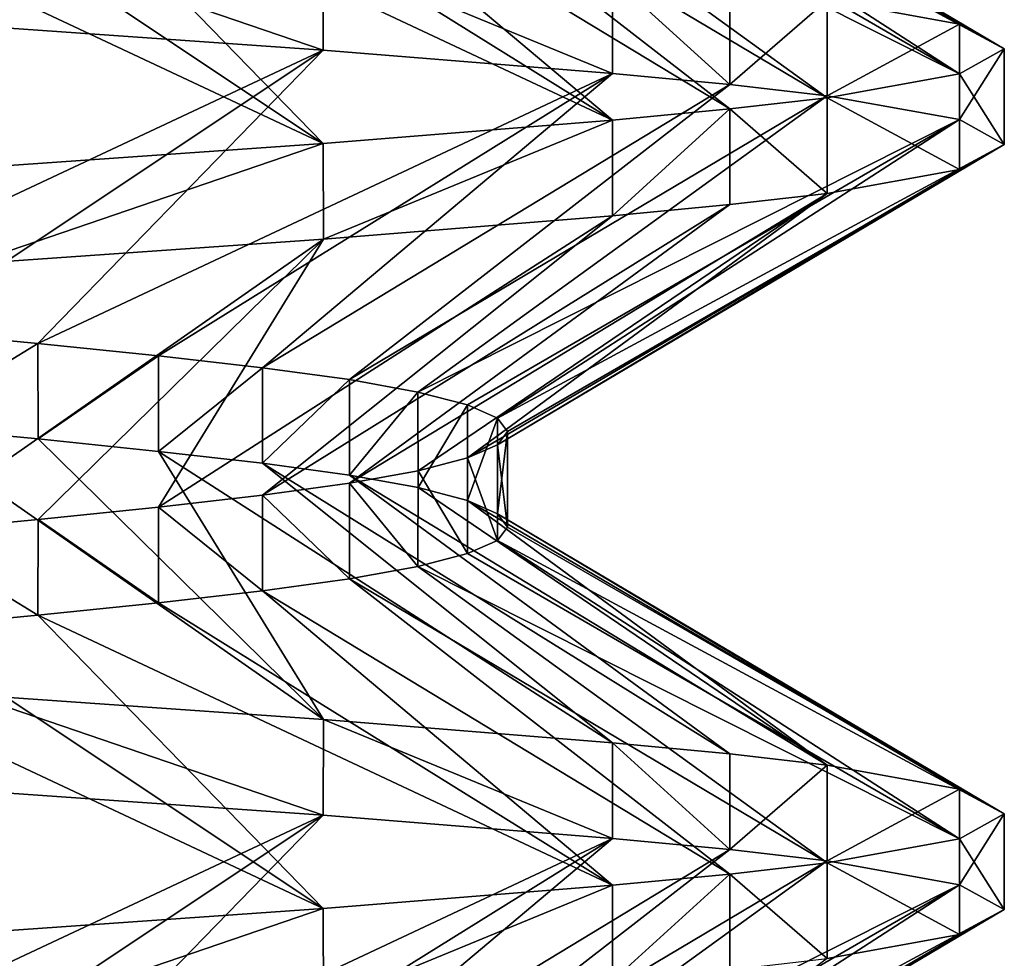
# Model space of a CAD drawing. Header units: inches. Extents: x -4.64 to 4.64, y -1.42 to 0.49.
# Tile 585 of 608: x 4.3048 to 4.345, y 0.2752 to 0.3135. Entities that reach past the tile are written whole.
import ezdxf

# ---------------------------------------------------------------- set-up
doc = ezdxf.new("R2010")
doc.units = ezdxf.units.IN
doc.header["$LTSCALE"] = 65.185185
doc.header["$MEASUREMENT"] = 0
for name, color, linetype in [('102', 7, 'CONTINUOUS'), ('112', 7, 'CONTINUOUS'), ('114', 7, 'CONTINUOUS'), ('115', 7, 'CONTINUOUS'), ('267', 7, 'CONTINUOUS'), ('356', 7, 'CONTINUOUS'), ('366', 7, 'CONTINUOUS'), ('368', 7, 'CONTINUOUS'), ('369', 7, 'CONTINUOUS'), ('504', 7, 'CONTINUOUS')]:
    doc.layers.add(name, color=color, linetype=linetype)

msp = doc.modelspace()

# ---------------------------------------------------------------- linework, layer by layer
at = {"layer": '102', "color": 7, "linetype": 'CONTINUOUS', "true_color": 0x969696}
for points in [[(4.317177, 0.281017, 8.557827), (4.30278, 0.282025, 8.546011), (4.302781, 0.285929, 8.546012), (4.317177, 0.281017, 8.557827)], [(4.317178, 0.284922, 8.557827), (4.317177, 0.281017, 8.557827), (4.302781, 0.285929, 8.546012), (4.317178, 0.284922, 8.557827)], [(4.328989, 0.280062, 8.57222), (4.317177, 0.281017, 8.557827), (4.317178, 0.284922, 8.557827), (4.328989, 0.280062, 8.57222)], [(4.32899, 0.283969, 8.572221), (4.328989, 0.280062, 8.57222), (4.317178, 0.284922, 8.557827), (4.32899, 0.283969, 8.572221)], [(4.333783, 0.279609, 8.580217), (4.328989, 0.280062, 8.57222), (4.32899, 0.283969, 8.572221), (4.333783, 0.279609, 8.580217)], [(4.333783, 0.283516, 8.580218), (4.333783, 0.279609, 8.580217), (4.32899, 0.283969, 8.572221), (4.333783, 0.283516, 8.580218)], [(4.337766, 0.283056, 8.58864), (4.333783, 0.279609, 8.580217), (4.333783, 0.283516, 8.580218), (4.337766, 0.283056, 8.58864)], [(4.337766, 0.27915, 8.58864), (4.333783, 0.279609, 8.580217), (4.337766, 0.283056, 8.58864), (4.337766, 0.27915, 8.58864)], [(4.343174, 0.282077, 8.606463), (4.337766, 0.27915, 8.58864), (4.337766, 0.283056, 8.58864), (4.343174, 0.282077, 8.606463)], [(4.343174, 0.278173, 8.606465), (4.337766, 0.27915, 8.58864), (4.343174, 0.282077, 8.606463), (4.343174, 0.278173, 8.606465)], [(4.345, 0.281063, 8.624999), (4.343174, 0.278173, 8.606465), (4.343174, 0.282077, 8.606463), (4.345, 0.281063, 8.624999)], [(4.345, 0.277156, 8.625001), (4.343174, 0.278173, 8.606465), (4.345, 0.281063, 8.624999), (4.345, 0.277156, 8.625001)], [(4.343174, 0.280045, 8.643535), (4.345, 0.277156, 8.625001), (4.345, 0.281063, 8.624999), (4.343174, 0.280045, 8.643535)], [(4.337766, 0.279069, 8.66136), (4.343174, 0.276142, 8.643537), (4.343174, 0.280045, 8.643535), (4.337766, 0.279069, 8.66136)], [(4.343174, 0.276142, 8.643537), (4.345, 0.277156, 8.625001), (4.343174, 0.280045, 8.643535), (4.343174, 0.276142, 8.643537)], [(4.333783, 0.278609, 8.669783), (4.337766, 0.275163, 8.66136), (4.337766, 0.279069, 8.66136), (4.333783, 0.278609, 8.669783)], [(4.337766, 0.275163, 8.66136), (4.343174, 0.276142, 8.643537), (4.337766, 0.279069, 8.66136), (4.337766, 0.275163, 8.66136)], [(4.328989, 0.278156, 8.67778), (4.32899, 0.274249, 8.677779), (4.333783, 0.278609, 8.669783), (4.328989, 0.278156, 8.67778)], [(4.32899, 0.274249, 8.677779), (4.333783, 0.274703, 8.669782), (4.333783, 0.278609, 8.669783), (4.32899, 0.274249, 8.677779)], [(4.333783, 0.274703, 8.669782), (4.337766, 0.275163, 8.66136), (4.333783, 0.278609, 8.669783), (4.333783, 0.274703, 8.669782)], [(4.317177, 0.277202, 8.692173), (4.317178, 0.273296, 8.692173), (4.328989, 0.278156, 8.67778), (4.317177, 0.277202, 8.692173)], [(4.317178, 0.273296, 8.692173), (4.32899, 0.274249, 8.677779), (4.328989, 0.278156, 8.67778), (4.317178, 0.273296, 8.692173)], [(4.30278, 0.276193, 8.703989), (4.302781, 0.27229, 8.703988), (4.317177, 0.277202, 8.692173), (4.30278, 0.276193, 8.703989)], [(4.302781, 0.27229, 8.703988), (4.317178, 0.273296, 8.692173), (4.317177, 0.277202, 8.692173), (4.302781, 0.27229, 8.703988)]]:
    msp.add_3dface(points, dxfattribs=at)
at = {"layer": '112', "color": 7, "linetype": 'CONTINUOUS', "true_color": 0x969696}
for points in [[(4.323071, 0.325112, 8.609473), (4.324294, 0.324573, 8.617195), (4.343174, 0.313327, 8.606463), (4.323071, 0.325112, 8.609473)], [(4.337766, 0.314306, 8.58864), (4.323071, 0.325112, 8.609473), (4.343174, 0.313327, 8.606463), (4.337766, 0.314306, 8.58864)], [(4.324294, 0.324573, 8.617195), (4.324703, 0.324031, 8.625006), (4.345, 0.312313, 8.624999), (4.324294, 0.324573, 8.617195)], [(4.343174, 0.313327, 8.606463), (4.324294, 0.324573, 8.617195), (4.345, 0.312313, 8.624999), (4.343174, 0.313327, 8.606463)], [(4.324703, 0.324031, 8.625006), (4.324292, 0.323485, 8.632816), (4.345, 0.312313, 8.624999), (4.324703, 0.324031, 8.625006)], [(4.324292, 0.323485, 8.632816), (4.323069, 0.322947, 8.640538), (4.343174, 0.311295, 8.643535), (4.324292, 0.323485, 8.632816)], [(4.345, 0.312313, 8.624999), (4.324292, 0.323485, 8.632816), (4.343174, 0.311295, 8.643535), (4.345, 0.312313, 8.624999)], [(4.323069, 0.322947, 8.640538), (4.321044, 0.322421, 8.64809), (4.343174, 0.311295, 8.643535), (4.323069, 0.322947, 8.640538)], [(4.321044, 0.322421, 8.64809), (4.318243, 0.321914, 8.655387), (4.337766, 0.310319, 8.66136), (4.321044, 0.322421, 8.64809)], [(4.343174, 0.311295, 8.643535), (4.321044, 0.322421, 8.64809), (4.337766, 0.310319, 8.66136), (4.343174, 0.311295, 8.643535)], [(4.318243, 0.321914, 8.655387), (4.314693, 0.321427, 8.662354), (4.333783, 0.309859, 8.669783), (4.318243, 0.321914, 8.655387)], [(4.337766, 0.310319, 8.66136), (4.318243, 0.321914, 8.655387), (4.333783, 0.309859, 8.669783), (4.337766, 0.310319, 8.66136)], [(4.314693, 0.321427, 8.662354), (4.310438, 0.320941, 8.668906), (4.328989, 0.309406, 8.67778), (4.314693, 0.321427, 8.662354)], [(4.333783, 0.309859, 8.669783), (4.314693, 0.321427, 8.662354), (4.328989, 0.309406, 8.67778), (4.333783, 0.309859, 8.669783)], [(4.310438, 0.320941, 8.668906), (4.305517, 0.320433, 8.674984), (4.328989, 0.309406, 8.67778), (4.310438, 0.320941, 8.668906)], [(4.305517, 0.320433, 8.674984), (4.299989, 0.319905, 8.680512), (4.317177, 0.308452, 8.692173), (4.305517, 0.320433, 8.674984)], [(4.328989, 0.309406, 8.67778), (4.305517, 0.320433, 8.674984), (4.317177, 0.308452, 8.692173), (4.328989, 0.309406, 8.67778)], [(4.299989, 0.319905, 8.680512), (4.29391, 0.319365, 8.685435), (4.317177, 0.308452, 8.692173), (4.299989, 0.319905, 8.680512)], [(4.317177, 0.308452, 8.692173), (4.29391, 0.319365, 8.685435), (4.30278, 0.307443, 8.703989), (4.317177, 0.308452, 8.692173)], [(4.317178, 0.284922, 8.557827), (4.302781, 0.285929, 8.546012), (4.299992, 0.296905, 8.569491), (4.317178, 0.284922, 8.557827)], [(4.30552, 0.296379, 8.57502), (4.317178, 0.284922, 8.557827), (4.299992, 0.296905, 8.569491), (4.30552, 0.296379, 8.57502)], [(4.310442, 0.295872, 8.5811), (4.317178, 0.284922, 8.557827), (4.30552, 0.296379, 8.57502), (4.310442, 0.295872, 8.5811)], [(4.32899, 0.283969, 8.572221), (4.317178, 0.284922, 8.557827), (4.310442, 0.295872, 8.5811), (4.32899, 0.283969, 8.572221)], [(4.314697, 0.295385, 8.587653), (4.32899, 0.283969, 8.572221), (4.310442, 0.295872, 8.5811), (4.314697, 0.295385, 8.587653)], [(4.333783, 0.283516, 8.580218), (4.32899, 0.283969, 8.572221), (4.314697, 0.295385, 8.587653), (4.333783, 0.283516, 8.580218)], [(4.318247, 0.294899, 8.594622), (4.333783, 0.283516, 8.580218), (4.314697, 0.295385, 8.587653), (4.318247, 0.294899, 8.594622)], [(4.337766, 0.283056, 8.58864), (4.333783, 0.283516, 8.580218), (4.318247, 0.294899, 8.594622), (4.337766, 0.283056, 8.58864)], [(4.321048, 0.294391, 8.601919), (4.337766, 0.283056, 8.58864), (4.318247, 0.294899, 8.594622), (4.321048, 0.294391, 8.601919)], [(4.323071, 0.293862, 8.609473), (4.337766, 0.283056, 8.58864), (4.321048, 0.294391, 8.601919), (4.323071, 0.293862, 8.609473)], [(4.343174, 0.282077, 8.606463), (4.337766, 0.283056, 8.58864), (4.323071, 0.293862, 8.609473), (4.343174, 0.282077, 8.606463)], [(4.324294, 0.293323, 8.617195), (4.343174, 0.282077, 8.606463), (4.323071, 0.293862, 8.609473), (4.324294, 0.293323, 8.617195)], [(4.345, 0.281063, 8.624999), (4.343174, 0.282077, 8.606463), (4.324294, 0.293323, 8.617195), (4.345, 0.281063, 8.624999)], [(4.324703, 0.292781, 8.625006), (4.345, 0.281063, 8.624999), (4.324294, 0.293323, 8.617195), (4.324703, 0.292781, 8.625006)], [(4.324292, 0.292235, 8.632816), (4.345, 0.281063, 8.624999), (4.324703, 0.292781, 8.625006), (4.324292, 0.292235, 8.632816)], [(4.323069, 0.291697, 8.640538), (4.343174, 0.280045, 8.643535), (4.324292, 0.292235, 8.632816), (4.323069, 0.291697, 8.640538)], [(4.343174, 0.280045, 8.643535), (4.345, 0.281063, 8.624999), (4.324292, 0.292235, 8.632816), (4.343174, 0.280045, 8.643535)], [(4.321044, 0.291171, 8.64809), (4.343174, 0.280045, 8.643535), (4.323069, 0.291697, 8.640538), (4.321044, 0.291171, 8.64809)], [(4.318243, 0.290664, 8.655387), (4.337766, 0.279069, 8.66136), (4.321044, 0.291171, 8.64809), (4.318243, 0.290664, 8.655387)], [(4.337766, 0.279069, 8.66136), (4.343174, 0.280045, 8.643535), (4.321044, 0.291171, 8.64809), (4.337766, 0.279069, 8.66136)], [(4.314693, 0.290177, 8.662354), (4.333783, 0.278609, 8.669783), (4.318243, 0.290664, 8.655387), (4.314693, 0.290177, 8.662354)], [(4.333783, 0.278609, 8.669783), (4.337766, 0.279069, 8.66136), (4.318243, 0.290664, 8.655387), (4.333783, 0.278609, 8.669783)], [(4.310438, 0.289691, 8.668906), (4.328989, 0.278156, 8.67778), (4.314693, 0.290177, 8.662354), (4.310438, 0.289691, 8.668906)], [(4.328989, 0.278156, 8.67778), (4.333783, 0.278609, 8.669783), (4.314693, 0.290177, 8.662354), (4.328989, 0.278156, 8.67778)], [(4.305517, 0.289183, 8.674984), (4.328989, 0.278156, 8.67778), (4.310438, 0.289691, 8.668906), (4.305517, 0.289183, 8.674984)], [(4.299989, 0.288655, 8.680512), (4.317177, 0.277202, 8.692173), (4.305517, 0.289183, 8.674984), (4.299989, 0.288655, 8.680512)], [(4.317177, 0.277202, 8.692173), (4.328989, 0.278156, 8.67778), (4.305517, 0.289183, 8.674984), (4.317177, 0.277202, 8.692173)], [(4.29391, 0.288115, 8.685435), (4.317177, 0.277202, 8.692173), (4.299989, 0.288655, 8.680512), (4.29391, 0.288115, 8.685435)], [(4.30278, 0.276193, 8.703989), (4.317177, 0.277202, 8.692173), (4.29391, 0.288115, 8.685435), (4.30278, 0.276193, 8.703989)]]:
    msp.add_3dface(points, dxfattribs=at)
at = {"layer": '114', "color": 7, "linetype": 'CONTINUOUS', "true_color": 0x969696}
for points in [[(4.30278, 0.313275, 8.546011), (4.317177, 0.312267, 8.557827), (4.29391, 0.301353, 8.564565), (4.30278, 0.313275, 8.546011)], [(4.29391, 0.301353, 8.564565), (4.317177, 0.312267, 8.557827), (4.299989, 0.300814, 8.569488), (4.29391, 0.301353, 8.564565)], [(4.299989, 0.300814, 8.569488), (4.317177, 0.312267, 8.557827), (4.305517, 0.300286, 8.575016), (4.299989, 0.300814, 8.569488)], [(4.317177, 0.312267, 8.557827), (4.328989, 0.311312, 8.57222), (4.305517, 0.300286, 8.575016), (4.317177, 0.312267, 8.557827)], [(4.305517, 0.300286, 8.575016), (4.328989, 0.311312, 8.57222), (4.310438, 0.299778, 8.581094), (4.305517, 0.300286, 8.575016)], [(4.310438, 0.299778, 8.581094), (4.328989, 0.311312, 8.57222), (4.314693, 0.299292, 8.587646), (4.310438, 0.299778, 8.581094)], [(4.328989, 0.311312, 8.57222), (4.333783, 0.310859, 8.580217), (4.314693, 0.299292, 8.587646), (4.328989, 0.311312, 8.57222)], [(4.314693, 0.299292, 8.587646), (4.333783, 0.310859, 8.580217), (4.318243, 0.298805, 8.594613), (4.314693, 0.299292, 8.587646)], [(4.333783, 0.310859, 8.580217), (4.337766, 0.3104, 8.58864), (4.318243, 0.298805, 8.594613), (4.333783, 0.310859, 8.580217)], [(4.318243, 0.298805, 8.594613), (4.337766, 0.3104, 8.58864), (4.321044, 0.298298, 8.60191), (4.318243, 0.298805, 8.594613)], [(4.337766, 0.3104, 8.58864), (4.343174, 0.309423, 8.606465), (4.321044, 0.298298, 8.60191), (4.337766, 0.3104, 8.58864)], [(4.321044, 0.298298, 8.60191), (4.343174, 0.309423, 8.606465), (4.323069, 0.297771, 8.609462), (4.321044, 0.298298, 8.60191)], [(4.323069, 0.297771, 8.609462), (4.343174, 0.309423, 8.606465), (4.324292, 0.297234, 8.617184), (4.323069, 0.297771, 8.609462)], [(4.343174, 0.309423, 8.606465), (4.345, 0.308406, 8.625001), (4.324292, 0.297234, 8.617184), (4.343174, 0.309423, 8.606465)], [(4.324292, 0.297234, 8.617184), (4.345, 0.308406, 8.625001), (4.324703, 0.296688, 8.624994), (4.324292, 0.297234, 8.617184)], [(4.345, 0.308406, 8.625001), (4.343174, 0.307392, 8.643537), (4.324294, 0.296145, 8.632805), (4.345, 0.308406, 8.625001)], [(4.324703, 0.296688, 8.624994), (4.345, 0.308406, 8.625001), (4.324294, 0.296145, 8.632805), (4.324703, 0.296688, 8.624994)], [(4.343174, 0.307392, 8.643537), (4.337766, 0.306413, 8.66136), (4.323071, 0.295606, 8.640527), (4.343174, 0.307392, 8.643537)], [(4.324294, 0.296145, 8.632805), (4.343174, 0.307392, 8.643537), (4.323071, 0.295606, 8.640527), (4.324294, 0.296145, 8.632805)], [(4.337766, 0.306413, 8.66136), (4.333783, 0.305953, 8.669782), (4.318247, 0.29457, 8.655378), (4.337766, 0.306413, 8.66136)], [(4.321048, 0.295078, 8.648081), (4.337766, 0.306413, 8.66136), (4.318247, 0.29457, 8.655378), (4.321048, 0.295078, 8.648081)], [(4.323071, 0.295606, 8.640527), (4.337766, 0.306413, 8.66136), (4.321048, 0.295078, 8.648081), (4.323071, 0.295606, 8.640527)], [(4.333783, 0.305953, 8.669782), (4.32899, 0.305499, 8.677779), (4.314697, 0.294084, 8.662347), (4.333783, 0.305953, 8.669782)], [(4.318247, 0.29457, 8.655378), (4.333783, 0.305953, 8.669782), (4.314697, 0.294084, 8.662347), (4.318247, 0.29457, 8.655378)], [(4.32899, 0.305499, 8.677779), (4.317178, 0.304546, 8.692173), (4.310442, 0.293597, 8.6689), (4.32899, 0.305499, 8.677779)], [(4.314697, 0.294084, 8.662347), (4.32899, 0.305499, 8.677779), (4.310442, 0.293597, 8.6689), (4.314697, 0.294084, 8.662347)], [(4.317178, 0.304546, 8.692173), (4.302781, 0.30354, 8.703988), (4.299992, 0.292563, 8.680509), (4.317178, 0.304546, 8.692173)], [(4.30552, 0.29309, 8.67498), (4.317178, 0.304546, 8.692173), (4.299992, 0.292563, 8.680509), (4.30552, 0.29309, 8.67498)], [(4.310442, 0.293597, 8.6689), (4.317178, 0.304546, 8.692173), (4.30552, 0.29309, 8.67498), (4.310442, 0.293597, 8.6689)], [(4.30278, 0.282025, 8.546011), (4.317177, 0.281017, 8.557827), (4.29391, 0.270103, 8.564565), (4.30278, 0.282025, 8.546011)], [(4.29391, 0.270103, 8.564565), (4.317177, 0.281017, 8.557827), (4.299989, 0.269564, 8.569488), (4.29391, 0.270103, 8.564565)], [(4.299989, 0.269564, 8.569488), (4.317177, 0.281017, 8.557827), (4.305517, 0.269036, 8.575016), (4.299989, 0.269564, 8.569488)], [(4.317177, 0.281017, 8.557827), (4.328989, 0.280062, 8.57222), (4.305517, 0.269036, 8.575016), (4.317177, 0.281017, 8.557827)], [(4.305517, 0.269036, 8.575016), (4.328989, 0.280062, 8.57222), (4.310438, 0.268528, 8.581094), (4.305517, 0.269036, 8.575016)], [(4.310438, 0.268528, 8.581094), (4.328989, 0.280062, 8.57222), (4.314693, 0.268042, 8.587646), (4.310438, 0.268528, 8.581094)], [(4.328989, 0.280062, 8.57222), (4.333783, 0.279609, 8.580217), (4.314693, 0.268042, 8.587646), (4.328989, 0.280062, 8.57222)], [(4.314693, 0.268042, 8.587646), (4.333783, 0.279609, 8.580217), (4.318243, 0.267555, 8.594613), (4.314693, 0.268042, 8.587646)], [(4.333783, 0.279609, 8.580217), (4.337766, 0.27915, 8.58864), (4.318243, 0.267555, 8.594613), (4.333783, 0.279609, 8.580217)], [(4.318243, 0.267555, 8.594613), (4.337766, 0.27915, 8.58864), (4.321044, 0.267048, 8.60191), (4.318243, 0.267555, 8.594613)], [(4.337766, 0.27915, 8.58864), (4.343174, 0.278173, 8.606465), (4.321044, 0.267048, 8.60191), (4.337766, 0.27915, 8.58864)], [(4.321044, 0.267048, 8.60191), (4.343174, 0.278173, 8.606465), (4.323069, 0.266521, 8.609462), (4.321044, 0.267048, 8.60191)], [(4.323069, 0.266521, 8.609462), (4.343174, 0.278173, 8.606465), (4.324292, 0.265984, 8.617184), (4.323069, 0.266521, 8.609462)], [(4.343174, 0.278173, 8.606465), (4.345, 0.277156, 8.625001), (4.324292, 0.265984, 8.617184), (4.343174, 0.278173, 8.606465)], [(4.324292, 0.265984, 8.617184), (4.345, 0.277156, 8.625001), (4.324703, 0.265438, 8.624994), (4.324292, 0.265984, 8.617184)], [(4.345, 0.277156, 8.625001), (4.343174, 0.276142, 8.643537), (4.324294, 0.264895, 8.632805), (4.345, 0.277156, 8.625001)], [(4.324703, 0.265438, 8.624994), (4.345, 0.277156, 8.625001), (4.324294, 0.264895, 8.632805), (4.324703, 0.265438, 8.624994)], [(4.343174, 0.276142, 8.643537), (4.337766, 0.275163, 8.66136), (4.323071, 0.264356, 8.640527), (4.343174, 0.276142, 8.643537)], [(4.324294, 0.264895, 8.632805), (4.343174, 0.276142, 8.643537), (4.323071, 0.264356, 8.640527), (4.324294, 0.264895, 8.632805)]]:
    msp.add_3dface(points, dxfattribs=at)
at = {"layer": '115', "color": 7, "linetype": 'CONTINUOUS', "true_color": 0x969696}
for points in [[(4.302781, 0.317179, 8.546012), (4.317177, 0.312267, 8.557827), (4.30278, 0.313275, 8.546011), (4.302781, 0.317179, 8.546012)], [(4.302781, 0.317179, 8.546012), (4.317178, 0.316172, 8.557827), (4.317177, 0.312267, 8.557827), (4.302781, 0.317179, 8.546012)], [(4.317178, 0.316172, 8.557827), (4.328989, 0.311312, 8.57222), (4.317177, 0.312267, 8.557827), (4.317178, 0.316172, 8.557827)], [(4.317178, 0.316172, 8.557827), (4.32899, 0.315219, 8.572221), (4.328989, 0.311312, 8.57222), (4.317178, 0.316172, 8.557827)], [(4.32899, 0.315219, 8.572221), (4.333783, 0.310859, 8.580217), (4.328989, 0.311312, 8.57222), (4.32899, 0.315219, 8.572221)], [(4.32899, 0.315219, 8.572221), (4.333783, 0.314766, 8.580218), (4.333783, 0.310859, 8.580217), (4.32899, 0.315219, 8.572221)], [(4.333783, 0.314766, 8.580218), (4.337766, 0.314306, 8.58864), (4.333783, 0.310859, 8.580217), (4.333783, 0.314766, 8.580218)], [(4.337766, 0.314306, 8.58864), (4.337766, 0.3104, 8.58864), (4.333783, 0.310859, 8.580217), (4.337766, 0.314306, 8.58864)], [(4.337766, 0.314306, 8.58864), (4.343174, 0.313327, 8.606463), (4.337766, 0.3104, 8.58864), (4.337766, 0.314306, 8.58864)], [(4.343174, 0.313327, 8.606463), (4.343174, 0.309423, 8.606465), (4.337766, 0.3104, 8.58864), (4.343174, 0.313327, 8.606463)], [(4.343174, 0.313327, 8.606463), (4.345, 0.312313, 8.624999), (4.343174, 0.309423, 8.606465), (4.343174, 0.313327, 8.606463)], [(4.345, 0.312313, 8.624999), (4.343174, 0.311295, 8.643535), (4.345, 0.308406, 8.625001), (4.345, 0.312313, 8.624999)], [(4.345, 0.312313, 8.624999), (4.345, 0.308406, 8.625001), (4.343174, 0.309423, 8.606465), (4.345, 0.312313, 8.624999)], [(4.343174, 0.311295, 8.643535), (4.337766, 0.310319, 8.66136), (4.343174, 0.307392, 8.643537), (4.343174, 0.311295, 8.643535)], [(4.343174, 0.311295, 8.643535), (4.343174, 0.307392, 8.643537), (4.345, 0.308406, 8.625001), (4.343174, 0.311295, 8.643535)], [(4.337766, 0.310319, 8.66136), (4.333783, 0.309859, 8.669783), (4.337766, 0.306413, 8.66136), (4.337766, 0.310319, 8.66136)], [(4.337766, 0.310319, 8.66136), (4.337766, 0.306413, 8.66136), (4.343174, 0.307392, 8.643537), (4.337766, 0.310319, 8.66136)], [(4.333783, 0.309859, 8.669783), (4.328989, 0.309406, 8.67778), (4.32899, 0.305499, 8.677779), (4.333783, 0.309859, 8.669783)], [(4.333783, 0.309859, 8.669783), (4.32899, 0.305499, 8.677779), (4.333783, 0.305953, 8.669782), (4.333783, 0.309859, 8.669783)], [(4.333783, 0.309859, 8.669783), (4.333783, 0.305953, 8.669782), (4.337766, 0.306413, 8.66136), (4.333783, 0.309859, 8.669783)], [(4.328989, 0.309406, 8.67778), (4.317177, 0.308452, 8.692173), (4.317178, 0.304546, 8.692173), (4.328989, 0.309406, 8.67778)], [(4.328989, 0.309406, 8.67778), (4.317178, 0.304546, 8.692173), (4.32899, 0.305499, 8.677779), (4.328989, 0.309406, 8.67778)], [(4.317177, 0.308452, 8.692173), (4.30278, 0.307443, 8.703989), (4.302781, 0.30354, 8.703988), (4.317177, 0.308452, 8.692173)], [(4.317177, 0.308452, 8.692173), (4.302781, 0.30354, 8.703988), (4.317178, 0.304546, 8.692173), (4.317177, 0.308452, 8.692173)]]:
    msp.add_3dface(points, dxfattribs=at)
at = {"layer": '267', "color": 7, "linetype": 'CONTINUOUS', "true_color": 0x969696}
for points in [[(4.299992, 0.296905, 8.569491), (4.299989, 0.300814, 8.569488), (4.305517, 0.300286, 8.575016), (4.299992, 0.296905, 8.569491)], [(4.30552, 0.296379, 8.57502), (4.299992, 0.296905, 8.569491), (4.305517, 0.300286, 8.575016), (4.30552, 0.296379, 8.57502)], [(4.30552, 0.296379, 8.57502), (4.305517, 0.300286, 8.575016), (4.310438, 0.299778, 8.581094), (4.30552, 0.296379, 8.57502)], [(4.310442, 0.295872, 8.5811), (4.30552, 0.296379, 8.57502), (4.310438, 0.299778, 8.581094), (4.310442, 0.295872, 8.5811)], [(4.310442, 0.295872, 8.5811), (4.310438, 0.299778, 8.581094), (4.314693, 0.299292, 8.587646), (4.310442, 0.295872, 8.5811)], [(4.314697, 0.295385, 8.587653), (4.310442, 0.295872, 8.5811), (4.314693, 0.299292, 8.587646), (4.314697, 0.295385, 8.587653)], [(4.314697, 0.295385, 8.587653), (4.314693, 0.299292, 8.587646), (4.318243, 0.298805, 8.594613), (4.314697, 0.295385, 8.587653)], [(4.318247, 0.294899, 8.594622), (4.314697, 0.295385, 8.587653), (4.318243, 0.298805, 8.594613), (4.318247, 0.294899, 8.594622)], [(4.318247, 0.294899, 8.594622), (4.318243, 0.298805, 8.594613), (4.321044, 0.298298, 8.60191), (4.318247, 0.294899, 8.594622)], [(4.321048, 0.294391, 8.601919), (4.318247, 0.294899, 8.594622), (4.321044, 0.298298, 8.60191), (4.321048, 0.294391, 8.601919)], [(4.321048, 0.294391, 8.601919), (4.321044, 0.298298, 8.60191), (4.323069, 0.297771, 8.609462), (4.321048, 0.294391, 8.601919)], [(4.323071, 0.293862, 8.609473), (4.321048, 0.294391, 8.601919), (4.323069, 0.297771, 8.609462), (4.323071, 0.293862, 8.609473)], [(4.323071, 0.293862, 8.609473), (4.323069, 0.297771, 8.609462), (4.324292, 0.297234, 8.617184), (4.323071, 0.293862, 8.609473)], [(4.324294, 0.293323, 8.617195), (4.323071, 0.293862, 8.609473), (4.324292, 0.297234, 8.617184), (4.324294, 0.293323, 8.617195)], [(4.324294, 0.293323, 8.617195), (4.324292, 0.297234, 8.617184), (4.324703, 0.296688, 8.624994), (4.324294, 0.293323, 8.617195)], [(4.324703, 0.292781, 8.625006), (4.324294, 0.293323, 8.617195), (4.324703, 0.296688, 8.624994), (4.324703, 0.292781, 8.625006)], [(4.324703, 0.292781, 8.625006), (4.324703, 0.296688, 8.624994), (4.324294, 0.296145, 8.632805), (4.324703, 0.292781, 8.625006)], [(4.324292, 0.292235, 8.632816), (4.324294, 0.296145, 8.632805), (4.323071, 0.295606, 8.640527), (4.324292, 0.292235, 8.632816)], [(4.324292, 0.292235, 8.632816), (4.324703, 0.292781, 8.625006), (4.324294, 0.296145, 8.632805), (4.324292, 0.292235, 8.632816)], [(4.323069, 0.291697, 8.640538), (4.323071, 0.295606, 8.640527), (4.321048, 0.295078, 8.648081), (4.323069, 0.291697, 8.640538)], [(4.323069, 0.291697, 8.640538), (4.324292, 0.292235, 8.632816), (4.323071, 0.295606, 8.640527), (4.323069, 0.291697, 8.640538)], [(4.321044, 0.291171, 8.64809), (4.321048, 0.295078, 8.648081), (4.318247, 0.29457, 8.655378), (4.321044, 0.291171, 8.64809)], [(4.321044, 0.291171, 8.64809), (4.323069, 0.291697, 8.640538), (4.321048, 0.295078, 8.648081), (4.321044, 0.291171, 8.64809)], [(4.318243, 0.290664, 8.655387), (4.318247, 0.29457, 8.655378), (4.314697, 0.294084, 8.662347), (4.318243, 0.290664, 8.655387)], [(4.318243, 0.290664, 8.655387), (4.321044, 0.291171, 8.64809), (4.318247, 0.29457, 8.655378), (4.318243, 0.290664, 8.655387)], [(4.314693, 0.290177, 8.662354), (4.314697, 0.294084, 8.662347), (4.310442, 0.293597, 8.6689), (4.314693, 0.290177, 8.662354)], [(4.314693, 0.290177, 8.662354), (4.318243, 0.290664, 8.655387), (4.314697, 0.294084, 8.662347), (4.314693, 0.290177, 8.662354)], [(4.310438, 0.289691, 8.668906), (4.310442, 0.293597, 8.6689), (4.30552, 0.29309, 8.67498), (4.310438, 0.289691, 8.668906)], [(4.310438, 0.289691, 8.668906), (4.314693, 0.290177, 8.662354), (4.310442, 0.293597, 8.6689), (4.310438, 0.289691, 8.668906)], [(4.305517, 0.289183, 8.674984), (4.30552, 0.29309, 8.67498), (4.299992, 0.292563, 8.680509), (4.305517, 0.289183, 8.674984)], [(4.305517, 0.289183, 8.674984), (4.310438, 0.289691, 8.668906), (4.30552, 0.29309, 8.67498), (4.305517, 0.289183, 8.674984)], [(4.299989, 0.288655, 8.680512), (4.305517, 0.289183, 8.674984), (4.299992, 0.292563, 8.680509), (4.299989, 0.288655, 8.680512)]]:
    msp.add_3dface(points, dxfattribs=at)
at = {"layer": '356', "color": 7, "linetype": 'CONTINUOUS', "true_color": 0x969696}
for points in [[(4.317177, 0.281017, -8.692173), (4.30278, 0.282025, -8.703989), (4.302781, 0.285929, -8.703988), (4.317177, 0.281017, -8.692173)], [(4.317178, 0.284922, -8.692173), (4.317177, 0.281017, -8.692173), (4.302781, 0.285929, -8.703988), (4.317178, 0.284922, -8.692173)], [(4.328989, 0.280062, -8.67778), (4.317177, 0.281017, -8.692173), (4.317178, 0.284922, -8.692173), (4.328989, 0.280062, -8.67778)], [(4.32899, 0.283969, -8.677779), (4.328989, 0.280062, -8.67778), (4.317178, 0.284922, -8.692173), (4.32899, 0.283969, -8.677779)], [(4.333783, 0.279609, -8.669783), (4.328989, 0.280062, -8.67778), (4.32899, 0.283969, -8.677779), (4.333783, 0.279609, -8.669783)], [(4.333783, 0.283516, -8.669782), (4.333783, 0.279609, -8.669783), (4.32899, 0.283969, -8.677779), (4.333783, 0.283516, -8.669782)], [(4.337766, 0.283056, -8.66136), (4.333783, 0.279609, -8.669783), (4.333783, 0.283516, -8.669782), (4.337766, 0.283056, -8.66136)], [(4.337766, 0.27915, -8.66136), (4.333783, 0.279609, -8.669783), (4.337766, 0.283056, -8.66136), (4.337766, 0.27915, -8.66136)], [(4.343174, 0.282077, -8.643537), (4.337766, 0.27915, -8.66136), (4.337766, 0.283056, -8.66136), (4.343174, 0.282077, -8.643537)], [(4.343174, 0.278173, -8.643535), (4.337766, 0.27915, -8.66136), (4.343174, 0.282077, -8.643537), (4.343174, 0.278173, -8.643535)], [(4.345, 0.281063, -8.625001), (4.343174, 0.278173, -8.643535), (4.343174, 0.282077, -8.643537), (4.345, 0.281063, -8.625001)], [(4.345, 0.277156, -8.624999), (4.343174, 0.278173, -8.643535), (4.345, 0.281063, -8.625001), (4.345, 0.277156, -8.624999)], [(4.343174, 0.280045, -8.606465), (4.345, 0.277156, -8.624999), (4.345, 0.281063, -8.625001), (4.343174, 0.280045, -8.606465)], [(4.337766, 0.279069, -8.58864), (4.343174, 0.276142, -8.606463), (4.343174, 0.280045, -8.606465), (4.337766, 0.279069, -8.58864)], [(4.343174, 0.276142, -8.606463), (4.345, 0.277156, -8.624999), (4.343174, 0.280045, -8.606465), (4.343174, 0.276142, -8.606463)], [(4.333783, 0.278609, -8.580217), (4.337766, 0.275163, -8.58864), (4.337766, 0.279069, -8.58864), (4.333783, 0.278609, -8.580217)], [(4.337766, 0.275163, -8.58864), (4.343174, 0.276142, -8.606463), (4.337766, 0.279069, -8.58864), (4.337766, 0.275163, -8.58864)], [(4.328989, 0.278156, -8.57222), (4.32899, 0.274249, -8.572221), (4.333783, 0.278609, -8.580217), (4.328989, 0.278156, -8.57222)], [(4.32899, 0.274249, -8.572221), (4.333783, 0.274703, -8.580218), (4.333783, 0.278609, -8.580217), (4.32899, 0.274249, -8.572221)], [(4.333783, 0.274703, -8.580218), (4.337766, 0.275163, -8.58864), (4.333783, 0.278609, -8.580217), (4.333783, 0.274703, -8.580218)], [(4.317177, 0.277202, -8.557827), (4.317178, 0.273296, -8.557827), (4.328989, 0.278156, -8.57222), (4.317177, 0.277202, -8.557827)], [(4.317178, 0.273296, -8.557827), (4.32899, 0.274249, -8.572221), (4.328989, 0.278156, -8.57222), (4.317178, 0.273296, -8.557827)], [(4.30278, 0.276193, -8.546011), (4.302781, 0.27229, -8.546012), (4.317177, 0.277202, -8.557827), (4.30278, 0.276193, -8.546011)], [(4.302781, 0.27229, -8.546012), (4.317178, 0.273296, -8.557827), (4.317177, 0.277202, -8.557827), (4.302781, 0.27229, -8.546012)]]:
    msp.add_3dface(points, dxfattribs=at)
at = {"layer": '366', "color": 7, "linetype": 'CONTINUOUS', "true_color": 0x969696}
for points in [[(4.323071, 0.325112, -8.640527), (4.324294, 0.324573, -8.632805), (4.343174, 0.313327, -8.643537), (4.323071, 0.325112, -8.640527)], [(4.337766, 0.314306, -8.66136), (4.323071, 0.325112, -8.640527), (4.343174, 0.313327, -8.643537), (4.337766, 0.314306, -8.66136)], [(4.324294, 0.324573, -8.632805), (4.324703, 0.324031, -8.624994), (4.345, 0.312313, -8.625001), (4.324294, 0.324573, -8.632805)], [(4.343174, 0.313327, -8.643537), (4.324294, 0.324573, -8.632805), (4.345, 0.312313, -8.625001), (4.343174, 0.313327, -8.643537)], [(4.324703, 0.324031, -8.624994), (4.324292, 0.323485, -8.617184), (4.345, 0.312313, -8.625001), (4.324703, 0.324031, -8.624994)], [(4.324292, 0.323485, -8.617184), (4.323069, 0.322947, -8.609462), (4.343174, 0.311295, -8.606465), (4.324292, 0.323485, -8.617184)], [(4.345, 0.312313, -8.625001), (4.324292, 0.323485, -8.617184), (4.343174, 0.311295, -8.606465), (4.345, 0.312313, -8.625001)], [(4.323069, 0.322947, -8.609462), (4.321044, 0.322421, -8.60191), (4.343174, 0.311295, -8.606465), (4.323069, 0.322947, -8.609462)], [(4.321044, 0.322421, -8.60191), (4.318243, 0.321914, -8.594613), (4.337766, 0.310319, -8.58864), (4.321044, 0.322421, -8.60191)], [(4.343174, 0.311295, -8.606465), (4.321044, 0.322421, -8.60191), (4.337766, 0.310319, -8.58864), (4.343174, 0.311295, -8.606465)], [(4.318243, 0.321914, -8.594613), (4.314693, 0.321427, -8.587646), (4.333783, 0.309859, -8.580217), (4.318243, 0.321914, -8.594613)], [(4.337766, 0.310319, -8.58864), (4.318243, 0.321914, -8.594613), (4.333783, 0.309859, -8.580217), (4.337766, 0.310319, -8.58864)], [(4.314693, 0.321427, -8.587646), (4.310438, 0.320941, -8.581094), (4.328989, 0.309406, -8.57222), (4.314693, 0.321427, -8.587646)], [(4.333783, 0.309859, -8.580217), (4.314693, 0.321427, -8.587646), (4.328989, 0.309406, -8.57222), (4.333783, 0.309859, -8.580217)], [(4.310438, 0.320941, -8.581094), (4.305517, 0.320433, -8.575016), (4.328989, 0.309406, -8.57222), (4.310438, 0.320941, -8.581094)], [(4.305517, 0.320433, -8.575016), (4.299989, 0.319905, -8.569488), (4.317177, 0.308452, -8.557827), (4.305517, 0.320433, -8.575016)], [(4.328989, 0.309406, -8.57222), (4.305517, 0.320433, -8.575016), (4.317177, 0.308452, -8.557827), (4.328989, 0.309406, -8.57222)], [(4.299989, 0.319905, -8.569488), (4.29391, 0.319365, -8.564565), (4.317177, 0.308452, -8.557827), (4.299989, 0.319905, -8.569488)], [(4.317177, 0.308452, -8.557827), (4.29391, 0.319365, -8.564565), (4.30278, 0.307443, -8.546011), (4.317177, 0.308452, -8.557827)], [(4.317178, 0.284922, -8.692173), (4.302781, 0.285929, -8.703988), (4.299992, 0.296905, -8.680509), (4.317178, 0.284922, -8.692173)], [(4.30552, 0.296379, -8.67498), (4.317178, 0.284922, -8.692173), (4.299992, 0.296905, -8.680509), (4.30552, 0.296379, -8.67498)], [(4.310442, 0.295872, -8.6689), (4.317178, 0.284922, -8.692173), (4.30552, 0.296379, -8.67498), (4.310442, 0.295872, -8.6689)], [(4.32899, 0.283969, -8.677779), (4.317178, 0.284922, -8.692173), (4.310442, 0.295872, -8.6689), (4.32899, 0.283969, -8.677779)], [(4.314697, 0.295385, -8.662347), (4.32899, 0.283969, -8.677779), (4.310442, 0.295872, -8.6689), (4.314697, 0.295385, -8.662347)], [(4.333783, 0.283516, -8.669782), (4.32899, 0.283969, -8.677779), (4.314697, 0.295385, -8.662347), (4.333783, 0.283516, -8.669782)], [(4.318247, 0.294899, -8.655378), (4.333783, 0.283516, -8.669782), (4.314697, 0.295385, -8.662347), (4.318247, 0.294899, -8.655378)], [(4.337766, 0.283056, -8.66136), (4.333783, 0.283516, -8.669782), (4.318247, 0.294899, -8.655378), (4.337766, 0.283056, -8.66136)], [(4.321048, 0.294391, -8.648081), (4.337766, 0.283056, -8.66136), (4.318247, 0.294899, -8.655378), (4.321048, 0.294391, -8.648081)], [(4.323071, 0.293862, -8.640527), (4.337766, 0.283056, -8.66136), (4.321048, 0.294391, -8.648081), (4.323071, 0.293862, -8.640527)], [(4.343174, 0.282077, -8.643537), (4.337766, 0.283056, -8.66136), (4.323071, 0.293862, -8.640527), (4.343174, 0.282077, -8.643537)], [(4.324294, 0.293323, -8.632805), (4.343174, 0.282077, -8.643537), (4.323071, 0.293862, -8.640527), (4.324294, 0.293323, -8.632805)], [(4.345, 0.281063, -8.625001), (4.343174, 0.282077, -8.643537), (4.324294, 0.293323, -8.632805), (4.345, 0.281063, -8.625001)], [(4.324703, 0.292781, -8.624994), (4.345, 0.281063, -8.625001), (4.324294, 0.293323, -8.632805), (4.324703, 0.292781, -8.624994)], [(4.324292, 0.292235, -8.617184), (4.345, 0.281063, -8.625001), (4.324703, 0.292781, -8.624994), (4.324292, 0.292235, -8.617184)], [(4.323069, 0.291697, -8.609462), (4.343174, 0.280045, -8.606465), (4.324292, 0.292235, -8.617184), (4.323069, 0.291697, -8.609462)], [(4.343174, 0.280045, -8.606465), (4.345, 0.281063, -8.625001), (4.324292, 0.292235, -8.617184), (4.343174, 0.280045, -8.606465)], [(4.321044, 0.291171, -8.60191), (4.343174, 0.280045, -8.606465), (4.323069, 0.291697, -8.609462), (4.321044, 0.291171, -8.60191)], [(4.318243, 0.290664, -8.594613), (4.337766, 0.279069, -8.58864), (4.321044, 0.291171, -8.60191), (4.318243, 0.290664, -8.594613)], [(4.337766, 0.279069, -8.58864), (4.343174, 0.280045, -8.606465), (4.321044, 0.291171, -8.60191), (4.337766, 0.279069, -8.58864)], [(4.314693, 0.290177, -8.587646), (4.333783, 0.278609, -8.580217), (4.318243, 0.290664, -8.594613), (4.314693, 0.290177, -8.587646)], [(4.333783, 0.278609, -8.580217), (4.337766, 0.279069, -8.58864), (4.318243, 0.290664, -8.594613), (4.333783, 0.278609, -8.580217)], [(4.310438, 0.289691, -8.581094), (4.328989, 0.278156, -8.57222), (4.314693, 0.290177, -8.587646), (4.310438, 0.289691, -8.581094)], [(4.328989, 0.278156, -8.57222), (4.333783, 0.278609, -8.580217), (4.314693, 0.290177, -8.587646), (4.328989, 0.278156, -8.57222)], [(4.305517, 0.289183, -8.575016), (4.328989, 0.278156, -8.57222), (4.310438, 0.289691, -8.581094), (4.305517, 0.289183, -8.575016)], [(4.299989, 0.288655, -8.569488), (4.317177, 0.277202, -8.557827), (4.305517, 0.289183, -8.575016), (4.299989, 0.288655, -8.569488)], [(4.317177, 0.277202, -8.557827), (4.328989, 0.278156, -8.57222), (4.305517, 0.289183, -8.575016), (4.317177, 0.277202, -8.557827)], [(4.29391, 0.288115, -8.564565), (4.317177, 0.277202, -8.557827), (4.299989, 0.288655, -8.569488), (4.29391, 0.288115, -8.564565)], [(4.30278, 0.276193, -8.546011), (4.317177, 0.277202, -8.557827), (4.29391, 0.288115, -8.564565), (4.30278, 0.276193, -8.546011)]]:
    msp.add_3dface(points, dxfattribs=at)
at = {"layer": '368', "color": 7, "linetype": 'CONTINUOUS', "true_color": 0x969696}
for points in [[(4.30278, 0.313275, -8.703989), (4.317177, 0.312267, -8.692173), (4.29391, 0.301353, -8.685435), (4.30278, 0.313275, -8.703989)], [(4.29391, 0.301353, -8.685435), (4.317177, 0.312267, -8.692173), (4.299989, 0.300814, -8.680512), (4.29391, 0.301353, -8.685435)], [(4.299989, 0.300814, -8.680512), (4.317177, 0.312267, -8.692173), (4.305517, 0.300286, -8.674984), (4.299989, 0.300814, -8.680512)], [(4.317177, 0.312267, -8.692173), (4.328989, 0.311312, -8.67778), (4.305517, 0.300286, -8.674984), (4.317177, 0.312267, -8.692173)], [(4.305517, 0.300286, -8.674984), (4.328989, 0.311312, -8.67778), (4.310438, 0.299778, -8.668906), (4.305517, 0.300286, -8.674984)], [(4.310438, 0.299778, -8.668906), (4.328989, 0.311312, -8.67778), (4.314693, 0.299292, -8.662354), (4.310438, 0.299778, -8.668906)], [(4.328989, 0.311312, -8.67778), (4.333783, 0.310859, -8.669783), (4.314693, 0.299292, -8.662354), (4.328989, 0.311312, -8.67778)], [(4.314693, 0.299292, -8.662354), (4.333783, 0.310859, -8.669783), (4.318243, 0.298805, -8.655387), (4.314693, 0.299292, -8.662354)], [(4.333783, 0.310859, -8.669783), (4.337766, 0.3104, -8.66136), (4.318243, 0.298805, -8.655387), (4.333783, 0.310859, -8.669783)], [(4.318243, 0.298805, -8.655387), (4.337766, 0.3104, -8.66136), (4.321044, 0.298298, -8.64809), (4.318243, 0.298805, -8.655387)], [(4.337766, 0.3104, -8.66136), (4.343174, 0.309423, -8.643535), (4.321044, 0.298298, -8.64809), (4.337766, 0.3104, -8.66136)], [(4.321044, 0.298298, -8.64809), (4.343174, 0.309423, -8.643535), (4.323069, 0.297771, -8.640538), (4.321044, 0.298298, -8.64809)], [(4.323069, 0.297771, -8.640538), (4.343174, 0.309423, -8.643535), (4.324292, 0.297234, -8.632816), (4.323069, 0.297771, -8.640538)], [(4.343174, 0.309423, -8.643535), (4.345, 0.308406, -8.624999), (4.324292, 0.297234, -8.632816), (4.343174, 0.309423, -8.643535)], [(4.324292, 0.297234, -8.632816), (4.345, 0.308406, -8.624999), (4.324703, 0.296688, -8.625006), (4.324292, 0.297234, -8.632816)], [(4.345, 0.308406, -8.624999), (4.343174, 0.307392, -8.606463), (4.324294, 0.296145, -8.617195), (4.345, 0.308406, -8.624999)], [(4.324703, 0.296688, -8.625006), (4.345, 0.308406, -8.624999), (4.324294, 0.296145, -8.617195), (4.324703, 0.296688, -8.625006)], [(4.343174, 0.307392, -8.606463), (4.337766, 0.306413, -8.58864), (4.323071, 0.295606, -8.609473), (4.343174, 0.307392, -8.606463)], [(4.324294, 0.296145, -8.617195), (4.343174, 0.307392, -8.606463), (4.323071, 0.295606, -8.609473), (4.324294, 0.296145, -8.617195)], [(4.337766, 0.306413, -8.58864), (4.333783, 0.305953, -8.580218), (4.318247, 0.29457, -8.594622), (4.337766, 0.306413, -8.58864)], [(4.321048, 0.295078, -8.601919), (4.337766, 0.306413, -8.58864), (4.318247, 0.29457, -8.594622), (4.321048, 0.295078, -8.601919)], [(4.323071, 0.295606, -8.609473), (4.337766, 0.306413, -8.58864), (4.321048, 0.295078, -8.601919), (4.323071, 0.295606, -8.609473)], [(4.333783, 0.305953, -8.580218), (4.32899, 0.305499, -8.572221), (4.314697, 0.294084, -8.587653), (4.333783, 0.305953, -8.580218)], [(4.318247, 0.29457, -8.594622), (4.333783, 0.305953, -8.580218), (4.314697, 0.294084, -8.587653), (4.318247, 0.29457, -8.594622)], [(4.32899, 0.305499, -8.572221), (4.317178, 0.304546, -8.557827), (4.310442, 0.293597, -8.5811), (4.32899, 0.305499, -8.572221)], [(4.314697, 0.294084, -8.587653), (4.32899, 0.305499, -8.572221), (4.310442, 0.293597, -8.5811), (4.314697, 0.294084, -8.587653)], [(4.317178, 0.304546, -8.557827), (4.302781, 0.30354, -8.546012), (4.299992, 0.292563, -8.569491), (4.317178, 0.304546, -8.557827)], [(4.30552, 0.29309, -8.57502), (4.317178, 0.304546, -8.557827), (4.299992, 0.292563, -8.569491), (4.30552, 0.29309, -8.57502)], [(4.310442, 0.293597, -8.5811), (4.317178, 0.304546, -8.557827), (4.30552, 0.29309, -8.57502), (4.310442, 0.293597, -8.5811)], [(4.30278, 0.282025, -8.703989), (4.317177, 0.281017, -8.692173), (4.29391, 0.270103, -8.685435), (4.30278, 0.282025, -8.703989)], [(4.29391, 0.270103, -8.685435), (4.317177, 0.281017, -8.692173), (4.299989, 0.269564, -8.680512), (4.29391, 0.270103, -8.685435)], [(4.299989, 0.269564, -8.680512), (4.317177, 0.281017, -8.692173), (4.305517, 0.269036, -8.674984), (4.299989, 0.269564, -8.680512)], [(4.317177, 0.281017, -8.692173), (4.328989, 0.280062, -8.67778), (4.305517, 0.269036, -8.674984), (4.317177, 0.281017, -8.692173)], [(4.305517, 0.269036, -8.674984), (4.328989, 0.280062, -8.67778), (4.310438, 0.268528, -8.668906), (4.305517, 0.269036, -8.674984)], [(4.310438, 0.268528, -8.668906), (4.328989, 0.280062, -8.67778), (4.314693, 0.268042, -8.662354), (4.310438, 0.268528, -8.668906)], [(4.328989, 0.280062, -8.67778), (4.333783, 0.279609, -8.669783), (4.314693, 0.268042, -8.662354), (4.328989, 0.280062, -8.67778)], [(4.314693, 0.268042, -8.662354), (4.333783, 0.279609, -8.669783), (4.318243, 0.267555, -8.655387), (4.314693, 0.268042, -8.662354)], [(4.333783, 0.279609, -8.669783), (4.337766, 0.27915, -8.66136), (4.318243, 0.267555, -8.655387), (4.333783, 0.279609, -8.669783)], [(4.318243, 0.267555, -8.655387), (4.337766, 0.27915, -8.66136), (4.321044, 0.267048, -8.64809), (4.318243, 0.267555, -8.655387)], [(4.337766, 0.27915, -8.66136), (4.343174, 0.278173, -8.643535), (4.321044, 0.267048, -8.64809), (4.337766, 0.27915, -8.66136)], [(4.321044, 0.267048, -8.64809), (4.343174, 0.278173, -8.643535), (4.323069, 0.266521, -8.640538), (4.321044, 0.267048, -8.64809)], [(4.323069, 0.266521, -8.640538), (4.343174, 0.278173, -8.643535), (4.324292, 0.265984, -8.632816), (4.323069, 0.266521, -8.640538)], [(4.343174, 0.278173, -8.643535), (4.345, 0.277156, -8.624999), (4.324292, 0.265984, -8.632816), (4.343174, 0.278173, -8.643535)], [(4.324292, 0.265984, -8.632816), (4.345, 0.277156, -8.624999), (4.324703, 0.265438, -8.625006), (4.324292, 0.265984, -8.632816)], [(4.345, 0.277156, -8.624999), (4.343174, 0.276142, -8.606463), (4.324294, 0.264895, -8.617195), (4.345, 0.277156, -8.624999)], [(4.324703, 0.265438, -8.625006), (4.345, 0.277156, -8.624999), (4.324294, 0.264895, -8.617195), (4.324703, 0.265438, -8.625006)], [(4.343174, 0.276142, -8.606463), (4.337766, 0.275163, -8.58864), (4.323071, 0.264356, -8.609473), (4.343174, 0.276142, -8.606463)], [(4.324294, 0.264895, -8.617195), (4.343174, 0.276142, -8.606463), (4.323071, 0.264356, -8.609473), (4.324294, 0.264895, -8.617195)]]:
    msp.add_3dface(points, dxfattribs=at)
at = {"layer": '369', "color": 7, "linetype": 'CONTINUOUS', "true_color": 0x969696}
for points in [[(4.302781, 0.317179, -8.703988), (4.317177, 0.312267, -8.692173), (4.30278, 0.313275, -8.703989), (4.302781, 0.317179, -8.703988)], [(4.302781, 0.317179, -8.703988), (4.317178, 0.316172, -8.692173), (4.317177, 0.312267, -8.692173), (4.302781, 0.317179, -8.703988)], [(4.317178, 0.316172, -8.692173), (4.328989, 0.311312, -8.67778), (4.317177, 0.312267, -8.692173), (4.317178, 0.316172, -8.692173)], [(4.317178, 0.316172, -8.692173), (4.32899, 0.315219, -8.677779), (4.328989, 0.311312, -8.67778), (4.317178, 0.316172, -8.692173)], [(4.32899, 0.315219, -8.677779), (4.333783, 0.310859, -8.669783), (4.328989, 0.311312, -8.67778), (4.32899, 0.315219, -8.677779)], [(4.32899, 0.315219, -8.677779), (4.333783, 0.314766, -8.669782), (4.333783, 0.310859, -8.669783), (4.32899, 0.315219, -8.677779)], [(4.333783, 0.314766, -8.669782), (4.337766, 0.314306, -8.66136), (4.333783, 0.310859, -8.669783), (4.333783, 0.314766, -8.669782)], [(4.337766, 0.314306, -8.66136), (4.337766, 0.3104, -8.66136), (4.333783, 0.310859, -8.669783), (4.337766, 0.314306, -8.66136)], [(4.337766, 0.314306, -8.66136), (4.343174, 0.313327, -8.643537), (4.337766, 0.3104, -8.66136), (4.337766, 0.314306, -8.66136)], [(4.343174, 0.313327, -8.643537), (4.343174, 0.309423, -8.643535), (4.337766, 0.3104, -8.66136), (4.343174, 0.313327, -8.643537)], [(4.343174, 0.313327, -8.643537), (4.345, 0.312313, -8.625001), (4.343174, 0.309423, -8.643535), (4.343174, 0.313327, -8.643537)], [(4.345, 0.312313, -8.625001), (4.343174, 0.311295, -8.606465), (4.345, 0.308406, -8.624999), (4.345, 0.312313, -8.625001)], [(4.345, 0.312313, -8.625001), (4.345, 0.308406, -8.624999), (4.343174, 0.309423, -8.643535), (4.345, 0.312313, -8.625001)], [(4.343174, 0.311295, -8.606465), (4.337766, 0.310319, -8.58864), (4.343174, 0.307392, -8.606463), (4.343174, 0.311295, -8.606465)], [(4.343174, 0.311295, -8.606465), (4.343174, 0.307392, -8.606463), (4.345, 0.308406, -8.624999), (4.343174, 0.311295, -8.606465)], [(4.337766, 0.310319, -8.58864), (4.333783, 0.309859, -8.580217), (4.337766, 0.306413, -8.58864), (4.337766, 0.310319, -8.58864)], [(4.337766, 0.310319, -8.58864), (4.337766, 0.306413, -8.58864), (4.343174, 0.307392, -8.606463), (4.337766, 0.310319, -8.58864)], [(4.333783, 0.309859, -8.580217), (4.328989, 0.309406, -8.57222), (4.32899, 0.305499, -8.572221), (4.333783, 0.309859, -8.580217)], [(4.333783, 0.309859, -8.580217), (4.32899, 0.305499, -8.572221), (4.333783, 0.305953, -8.580218), (4.333783, 0.309859, -8.580217)], [(4.333783, 0.309859, -8.580217), (4.333783, 0.305953, -8.580218), (4.337766, 0.306413, -8.58864), (4.333783, 0.309859, -8.580217)], [(4.328989, 0.309406, -8.57222), (4.317177, 0.308452, -8.557827), (4.317178, 0.304546, -8.557827), (4.328989, 0.309406, -8.57222)], [(4.328989, 0.309406, -8.57222), (4.317178, 0.304546, -8.557827), (4.32899, 0.305499, -8.572221), (4.328989, 0.309406, -8.57222)], [(4.317177, 0.308452, -8.557827), (4.30278, 0.307443, -8.546011), (4.302781, 0.30354, -8.546012), (4.317177, 0.308452, -8.557827)], [(4.317177, 0.308452, -8.557827), (4.302781, 0.30354, -8.546012), (4.317178, 0.304546, -8.557827), (4.317177, 0.308452, -8.557827)]]:
    msp.add_3dface(points, dxfattribs=at)
at = {"layer": '504', "color": 7, "linetype": 'CONTINUOUS', "true_color": 0x969696}
for points in [[(4.299992, 0.296905, -8.680509), (4.299989, 0.300814, -8.680512), (4.305517, 0.300286, -8.674984), (4.299992, 0.296905, -8.680509)], [(4.30552, 0.296379, -8.67498), (4.299992, 0.296905, -8.680509), (4.305517, 0.300286, -8.674984), (4.30552, 0.296379, -8.67498)], [(4.30552, 0.296379, -8.67498), (4.305517, 0.300286, -8.674984), (4.310438, 0.299778, -8.668906), (4.30552, 0.296379, -8.67498)], [(4.310442, 0.295872, -8.6689), (4.30552, 0.296379, -8.67498), (4.310438, 0.299778, -8.668906), (4.310442, 0.295872, -8.6689)], [(4.310442, 0.295872, -8.6689), (4.310438, 0.299778, -8.668906), (4.314693, 0.299292, -8.662354), (4.310442, 0.295872, -8.6689)], [(4.314697, 0.295385, -8.662347), (4.310442, 0.295872, -8.6689), (4.314693, 0.299292, -8.662354), (4.314697, 0.295385, -8.662347)], [(4.314697, 0.295385, -8.662347), (4.314693, 0.299292, -8.662354), (4.318243, 0.298805, -8.655387), (4.314697, 0.295385, -8.662347)], [(4.318247, 0.294899, -8.655378), (4.314697, 0.295385, -8.662347), (4.318243, 0.298805, -8.655387), (4.318247, 0.294899, -8.655378)], [(4.318247, 0.294899, -8.655378), (4.318243, 0.298805, -8.655387), (4.321044, 0.298298, -8.64809), (4.318247, 0.294899, -8.655378)], [(4.321048, 0.294391, -8.648081), (4.318247, 0.294899, -8.655378), (4.321044, 0.298298, -8.64809), (4.321048, 0.294391, -8.648081)], [(4.321048, 0.294391, -8.648081), (4.321044, 0.298298, -8.64809), (4.323069, 0.297771, -8.640538), (4.321048, 0.294391, -8.648081)], [(4.323071, 0.293862, -8.640527), (4.321048, 0.294391, -8.648081), (4.323069, 0.297771, -8.640538), (4.323071, 0.293862, -8.640527)], [(4.323071, 0.293862, -8.640527), (4.323069, 0.297771, -8.640538), (4.324292, 0.297234, -8.632816), (4.323071, 0.293862, -8.640527)], [(4.324294, 0.293323, -8.632805), (4.323071, 0.293862, -8.640527), (4.324292, 0.297234, -8.632816), (4.324294, 0.293323, -8.632805)], [(4.324294, 0.293323, -8.632805), (4.324292, 0.297234, -8.632816), (4.324703, 0.296688, -8.625006), (4.324294, 0.293323, -8.632805)], [(4.324703, 0.292781, -8.624994), (4.324294, 0.293323, -8.632805), (4.324703, 0.296688, -8.625006), (4.324703, 0.292781, -8.624994)], [(4.324703, 0.292781, -8.624994), (4.324703, 0.296688, -8.625006), (4.324294, 0.296145, -8.617195), (4.324703, 0.292781, -8.624994)], [(4.324292, 0.292235, -8.617184), (4.324294, 0.296145, -8.617195), (4.323071, 0.295606, -8.609473), (4.324292, 0.292235, -8.617184)], [(4.324292, 0.292235, -8.617184), (4.324703, 0.292781, -8.624994), (4.324294, 0.296145, -8.617195), (4.324292, 0.292235, -8.617184)], [(4.323069, 0.291697, -8.609462), (4.323071, 0.295606, -8.609473), (4.321048, 0.295078, -8.601919), (4.323069, 0.291697, -8.609462)], [(4.323069, 0.291697, -8.609462), (4.324292, 0.292235, -8.617184), (4.323071, 0.295606, -8.609473), (4.323069, 0.291697, -8.609462)], [(4.321044, 0.291171, -8.60191), (4.321048, 0.295078, -8.601919), (4.318247, 0.29457, -8.594622), (4.321044, 0.291171, -8.60191)], [(4.321044, 0.291171, -8.60191), (4.323069, 0.291697, -8.609462), (4.321048, 0.295078, -8.601919), (4.321044, 0.291171, -8.60191)], [(4.318243, 0.290664, -8.594613), (4.318247, 0.29457, -8.594622), (4.314697, 0.294084, -8.587653), (4.318243, 0.290664, -8.594613)], [(4.318243, 0.290664, -8.594613), (4.321044, 0.291171, -8.60191), (4.318247, 0.29457, -8.594622), (4.318243, 0.290664, -8.594613)], [(4.314693, 0.290177, -8.587646), (4.314697, 0.294084, -8.587653), (4.310442, 0.293597, -8.5811), (4.314693, 0.290177, -8.587646)], [(4.314693, 0.290177, -8.587646), (4.318243, 0.290664, -8.594613), (4.314697, 0.294084, -8.587653), (4.314693, 0.290177, -8.587646)], [(4.310438, 0.289691, -8.581094), (4.310442, 0.293597, -8.5811), (4.30552, 0.29309, -8.57502), (4.310438, 0.289691, -8.581094)], [(4.310438, 0.289691, -8.581094), (4.314693, 0.290177, -8.587646), (4.310442, 0.293597, -8.5811), (4.310438, 0.289691, -8.581094)], [(4.305517, 0.289183, -8.575016), (4.30552, 0.29309, -8.57502), (4.299992, 0.292563, -8.569491), (4.305517, 0.289183, -8.575016)], [(4.305517, 0.289183, -8.575016), (4.310438, 0.289691, -8.581094), (4.30552, 0.29309, -8.57502), (4.305517, 0.289183, -8.575016)], [(4.299989, 0.288655, -8.569488), (4.305517, 0.289183, -8.575016), (4.299992, 0.292563, -8.569491), (4.299989, 0.288655, -8.569488)]]:
    msp.add_3dface(points, dxfattribs=at)

doc.saveas('drawing.dxf')
